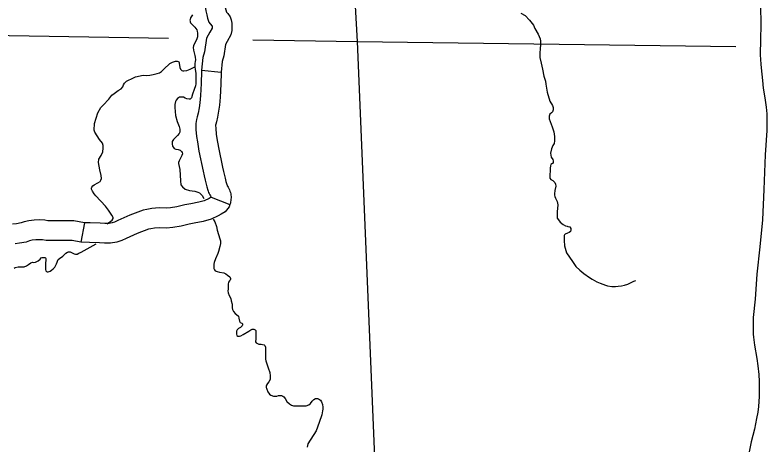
# Model space of a CAD drawing. Extents: x 1720274 to 1751788, y 372074 to 391887.
# Drawn here: x 1732023 to 1732926, y 380778 to 381294 of the extents above; entities that cross this region are included whole.
import ezdxf

# ---------------------------------------------------------------- set-up
doc = ezdxf.new("R2010")
doc.units = 0
for name, color, linetype in [('Level 10', 7, 'Continuous'), ('Level 35', 7, 'Continuous'), ('Level 45', 7, 'Continuous'), ('Level 5', 7, 'Continuous')]:
    doc.layers.add(name, color=color, linetype=linetype)

msp = doc.modelspace()

# ---------------------------------------------------------------- linework, layer by layer
at = {"layer": 'Level 10'}
for points in [[(1732917.92, 381305.55), (1732918.65, 381281.63), (1732917.98, 381265.09), (1732917.88, 381246.08), (1732918.48, 381234.79)], [(1732918.48, 381234.79), (1732918.81, 381230.72), (1732920.39, 381215.34), (1732921.4, 381206.34), (1732923.3, 381194.66), (1732924.93, 381183.47), (1732925.66, 381175.18), (1732925.86, 381164.61), (1732925.76, 381155.27), (1732923.79, 381126.01), (1732922.15, 381084.6), (1732920.41, 381048.4), (1732917.48, 381015.76), (1732913.8, 380982.94), (1732911.63, 380953.08), (1732909.44, 380930.85), (1732909.25, 380927.31), (1732909.15, 380924.03), (1732909.13, 380920.74), (1732909.17, 380917.46), (1732909.28, 380914.17), (1732909.46, 380910.89), (1732909.71, 380907.61), (1732910.03, 380904.34), (1732910.43, 380901.08), (1732910.91, 380897.7), (1732913.71, 380881.86), (1732914.88, 380872.97), (1732916.08, 380862.8), (1732916.59, 380854.17), (1732916.63, 380844.62), (1732916.59, 380843.74)], [(1732916.59, 380843.74), (1732916.31, 380836.21), (1732915.64, 380824.43), (1732914.73, 380817.53), (1732913.26, 380809.72), (1732910.71, 380797.01), (1732906.87, 380781.79), (1732902.11, 380757.54)]]:
    msp.add_lwpolyline(points, dxfattribs=at)
at = {"layer": 'Level 35'}
for points in [[(1732236.39, 381293.95), (1732234.06, 381290.51), (1732233.35, 381288.59), (1732233.25, 381287.67), (1732233.35, 381286.56), (1732233.55, 381285.55), (1732234.06, 381284.64), (1732235.98, 381282.61), (1732239.32, 381279.37), (1732241.45, 381276.23), (1732242.05, 381274.41), (1732242.46, 381272.18), (1732242.46, 381267.82), (1732241.14, 381264.08), (1732238.61, 381259.82), (1732237.6, 381256.99), (1732237.3, 381254.96), (1732237.7, 381251.82), (1732238.21, 381248.38), (1732239.32, 381245.24), (1732239.62, 381243.52), (1732239.93, 381240.18), (1732239.52, 381238.25), (1732239.22, 381235.72), (1732239.02, 381231.55), (1732239.61, 381228.72), (1732240.21, 381224.25), (1732240.51, 381214.58), (1732240.21, 381211.16), (1732239.76, 381208.77), (1732238.13, 381204.61), (1732236.34, 381198.95), (1732235.15, 381194.48), (1732234.41, 381193.59), (1732233.66, 381193.14), (1732233.07, 381193.14), (1732232.18, 381193.14), (1732229.35, 381193.44), (1732227.72, 381194.34), (1732225.63, 381195.23), (1732224.3, 381195.38), (1732222.51, 381195.38), (1732220.88, 381195.23), (1732219.69, 381194.48), (1732218.35, 381193.59), (1732216.56, 381191.66), (1732215.97, 381190.02), (1732214.93, 381186.6), (1732214.93, 381182.87), (1732215.82, 381173.5), (1732218.05, 381166.35), (1732220.13, 381160.25), (1732221.02, 381156.83), (1732221.02, 381155.04), (1732221.02, 381153.55), (1732220.28, 381151.76), (1732218.2, 381149.23), (1732213.59, 381144.77), (1732212.1, 381142.24), (1732211.95, 381139.26), (1732212.4, 381136.73), (1732213.44, 381134.8), (1732214.48, 381133.75), (1732216.12, 381133.16), (1732219.24, 381132.71), (1732221.47, 381131.82), (1732222.96, 381130.33), (1732223.85, 381128.99), (1732224.15, 381127.5), (1732223.7, 381125.42), (1732221.92, 381122.29), (1732221.02, 381120.51), (1732220.13, 381118.87), (1732219.54, 381116.93), (1732219.69, 381115.59), (1732221.02, 381108.75), (1732221.92, 381095.05), (1732222.51, 381090.29), (1732224.15, 381087.61)], [(1732630.28, 381296.14), (1732635.74, 381293.29), (1732640.72, 381287.83), (1732645.7, 381281.89), (1732647.36, 381277.86), (1732651.4, 381270.97), (1732653.77, 381265.51), (1732654.01, 381262.42), (1732654.01, 381258.14), (1732653.77, 381253.87), (1732653.3, 381248.17), (1732653.3, 381242.94), (1732654.72, 381236.29), (1732656.62, 381228.93), (1732658.04, 381220.62), (1732659.94, 381214.44), (1732660.42, 381210.88), (1732661.84, 381201.38), (1732665.4, 381190.46), (1732668.25, 381185.23), (1732669.2, 381182.86), (1732669.2, 381181.19), (1732669.2, 381180.01), (1732668.25, 381177.63), (1732667.3, 381176.68), (1732665.4, 381175.02), (1732664.45, 381172.41), (1732664.45, 381169.56), (1732668.01, 381159.58), (1732669.91, 381153.64), (1732670.86, 381148.18), (1732670.86, 381142.96), (1732670.38, 381139.63), (1732668.96, 381137.49), (1732667.06, 381133.22), (1732666.11, 381127.99), (1732666.82, 381123.24), (1732668.96, 381120.39), (1732669.43, 381118.97), (1732669.43, 381117.78), (1732669.2, 381116.83), (1732668.25, 381115.88), (1732667.53, 381115.41), (1732666.35, 381114.69), (1732666.11, 381113.03), (1732665.64, 381110.18), (1732665.64, 381106.38), (1732665.4, 381103.06), (1732665.4, 381099.97)], [(1732134.07, 381043.56), (1732139.89, 381047.73), (1732141.27, 381049.81), (1732141.27, 381050.96), (1732139.66, 381053.72), (1732135.4, 381059.72), (1732131.83, 381064.79), (1732120.2, 381077.12), (1732118.24, 381079.42), (1732116.28, 381082.42), (1732115.25, 381085.07), (1732115.25, 381086.22), (1732115.59, 381087.49), (1732116.74, 381088.87), (1732118.36, 381090.03), (1732122.73, 381092.56), (1732125.38, 381094.29), (1732126.3, 381095.67), (1732126.99, 381097.86), (1732126.88, 381101.32), (1732125.15, 381108.12), (1732123.65, 381117.11), (1732124, 381120.79), (1732126.65, 381125.29), (1732128.6, 381129.9), (1732129.18, 381134.05), (1732128.95, 381137.27), (1732128.26, 381140.04), (1732124.57, 381144.53), (1732119.05, 381153.18), (1732118.35, 381155.73), (1732118.8, 381163.81), (1732122.84, 381176.66), (1732126.25, 381183.04), (1732129.03, 381185.91), (1732135.94, 381192.92), (1732139.35, 381197.77), (1732142.23, 381199.84), (1732147.25, 381203.25), (1732150.75, 381205.5), (1732152.55, 381207.74), (1732153.63, 381210.08), (1732154.88, 381211.97), (1732157.13, 381214.39), (1732159.64, 381215.92), (1732162.96, 381217.54), (1732167.99, 381219.69), (1732177.23, 381221.67), (1732181.27, 381221.49), (1732185.22, 381221.76), (1732189.26, 381222.48), (1732193.75, 381223.65), (1732196.53, 381224.54), (1732199.31, 381226.34), (1732201.82, 381229.04), (1732209.24, 381235.71), (1732212.21, 381237.43), (1732215.89, 381238.6), (1732217.77, 381238.68), (1732218.94, 381238.29), (1732219.8, 381237.74), (1732220.19, 381236.96), (1732220.51, 381235.94), (1732220.97, 381231.09), (1732221.76, 381229.13), (1732222.54, 381228.11), (1732223.56, 381227.48), (1732224.73, 381227.09), (1732226.06, 381227.01), (1732229.42, 381227.33), (1732233.65, 381228.82), (1732239.02, 381231.55)], [(1732665.4, 381099.97), (1732665.4, 381098.07), (1732666.59, 381096.64), (1732668.96, 381095.22), (1732671.09, 381093.08), (1732672.04, 381091.18), (1732672.52, 381088.57), (1732671.33, 381083.34), (1732670.86, 381079.54), (1732670.86, 381077.88), (1732671.33, 381076.22), (1732672.04, 381074.08), (1732674.18, 381070.04), (1732674.89, 381066.24), (1732674.18, 381057.69), (1732674.18, 381053.18), (1732674.18, 381050.33), (1732675.6, 381048.19), (1732677.5, 381045.58), (1732681.3, 381042.73), (1732683.91, 381040.83), (1732686.04, 381040.59), (1732686.99, 381040.12), (1732689.13, 381039.64), (1732690.31, 381037.98), (1732690.55, 381036.79), (1732690.55, 381035.61), (1732689.95, 381034.19), (1732688.44, 381033.03), (1732686.57, 381032.14), (1732683.64, 381031.16), (1732682.75, 381030.36), (1732682.39, 381029.38), (1732682.31, 381026.71), (1732682.31, 381023.5), (1732682.64, 381017.2), (1732685.22, 381008.54), (1732688.72, 381003.56), (1732692.58, 380998.4), (1732696.63, 380992.13), (1732701.24, 380987.71), (1732706.21, 380983.84), (1732713.03, 380978.86), (1732715.97, 380977.01), (1732721.68, 380973.88), (1732725.74, 380972.04), (1732732, 380969.64), (1732734.39, 380968.9), (1732739.55, 380968.17), (1732743.97, 380968.35), (1732747.28, 380968.53), (1732751.15, 380968.9), (1732754.84, 380969.64), (1732758.89, 380970.93), (1732765.89, 380974.62), (1732768.28, 380975.54)], [(1732224.15, 381087.61), (1732227.72, 381085.08), (1732232.62, 381083.44), (1732239.32, 381082.4), (1732242.89, 381081.36), (1732244.82, 381080.47), (1732248.09, 381077.34), (1732249.78, 381073.83)], [(1732261.23, 381048.91), (1732263.11, 381045.64), (1732265.04, 381040.28), (1732265.79, 381035.96), (1732269.21, 381025.39), (1732269.95, 381022.86), (1732269.8, 381019.89), (1732269.21, 381016.16), (1732267.42, 381010.21), (1732266.68, 381007.68), (1732263.85, 381001.28), (1732262.22, 380997.11), (1732261.92, 380994.88), (1732261.77, 380992.5), (1732261.92, 380989.97), (1732262.81, 380988.18), (1732263.71, 380987.14), (1732266.08, 380986.1), (1732268.76, 380985.5), (1732274.12, 380984.46), (1732276.49, 380983.57), (1732278.28, 380981.93), (1732281.25, 380979.7), (1732281.85, 380977.76), (1732281.85, 380977.17), (1732281.55, 380975.83), (1732280.81, 380975.08), (1732279.62, 380973.59), (1732279.02, 380970.91), (1732279.02, 380967.94), (1732279.02, 380965.11), (1732278.87, 380962.88), (1732279.17, 380960.64), (1732280.36, 380957.52), (1732282.44, 380953.8), (1732282.89, 380950.97), (1732283.78, 380947.1), (1732284.08, 380942.63), (1732284.38, 380940.7), (1732285.42, 380938.17), (1732287.65, 380935.93), (1732289.28, 380934.74), (1732291.66, 380932.51), (1732292.11, 380930.43), (1732292.56, 380926.56), (1732293.6, 380925.07), (1732295.68, 380924.18), (1732296.27, 380923.28), (1732296.27, 380922.09), (1732295.98, 380920.9), (1732294.04, 380919.12), (1732291.51, 380917.92), (1732290.03, 380916.14), (1732289.28, 380914.5), (1732289.28, 380912.27), (1732289.28, 380910.93), (1732289.43, 380909.59), (1732290.92, 380908.7), (1732291.37, 380908.7), (1732292.7, 380908.84), (1732294.34, 380909.14), (1732297.17, 380910.78), (1732303.86, 380914.65), (1732306.39, 380916.29), (1732308.02, 380916.88), (1732309.96, 380916.88), (1732311.44, 380916.44), (1732312.34, 380915.25), (1732312.48, 380914.95), (1732312.48, 380913.31), (1732312.34, 380911.97), (1732312.19, 380909.29), (1732312.19, 380905.57), (1732311.89, 380901.85), (1732312.78, 380900.51), (1732315.76, 380899.02), (1732318.58, 380898.87), (1732320.22, 380898.72), (1732322.45, 380898.13), (1732323.34, 380897.38), (1732324.08, 380895.6), (1732324.08, 380892.47), (1732324.08, 380887.71), (1732323.93, 380881.01), (1732324.38, 380879.07), (1732327.06, 380870.74), (1732328.99, 380865.23), (1732329.73, 380861.06), (1732329.59, 380856.75), (1732327.95, 380853.77), (1732326.46, 380851.84)], [(1732091.82, 381008.78), (1732094.12, 381007.28), (1732096.08, 381006.82), (1732097.81, 381007.17), (1732099.76, 381008.32), (1732102.87, 381009.59), (1732120.7, 381019.52)], [(1732022.28, 380990.23), (1732023.54, 380990.92), (1732027.11, 380991.73), (1732031.03, 380991.84), (1732034.14, 380991.84), (1732036.9, 380993.22), (1732039.32, 380994.72), (1732042.08, 380996.57), (1732044.15, 380997.26), (1732045.77, 380997.14), (1732047.95, 380997.37), (1732051.18, 380998.99), (1732053.36, 381001.18), (1732054.63, 381002.67), (1732055.9, 381003.02), (1732057.05, 381003.13), (1732058.31, 381003.13), (1732059.01, 381003.02), (1732059.81, 381002.67), (1732060.27, 381001.75), (1732060.39, 380999.79), (1732060.04, 380996.22), (1732060.04, 380988.61), (1732060.27, 380987.12), (1732061.08, 380986.19), (1732062, 380985.85), (1732063.27, 380985.85), (1732064.19, 380986.19), (1732065.57, 380986.77), (1732067.07, 380987.92), (1732068.91, 380989.31), (1732071.09, 380991.5), (1732073.05, 380995.3), (1732075.12, 381000.71), (1732076.74, 381001.98), (1732080.88, 381004.52), (1732084.45, 381008.32), (1732086.18, 381009.47), (1732087.56, 381009.93), (1732089.63, 381009.93), (1732091.82, 381008.78)], [(1732326.46, 380851.84), (1732325.12, 380849.75), (1732324.68, 380848.56), (1732324.68, 380847.22), (1732324.98, 380846.33), (1732325.42, 380845.14), (1732326.91, 380841.71), (1732328.69, 380839.18), (1732330.18, 380837.7), (1732333.6, 380836.5), (1732334.94, 380836.5), (1732337.62, 380836.65), (1732339.55, 380837.4), (1732341.78, 380837.55), (1732343.27, 380837.55), (1732344.76, 380836.8), (1732346.09, 380835.76), (1732347.43, 380833.68), (1732349.66, 380830.4), (1732352.79, 380827.42), (1732355.31, 380825.79), (1732357.54, 380825.04), (1732360.67, 380824.89), (1732365.28, 380824.89), (1732372.71, 380825.19), (1732376.13, 380826.23), (1732377.92, 380827.72), (1732380.15, 380830.85), (1732382.08, 380832.78), (1732384.02, 380833.83), (1732386.4, 380833.83), (1732387.58, 380833.38), (1732388.92, 380832.63), (1732389.96, 380831.89), (1732391.15, 380829.81), (1732392.19, 380826.53), (1732392.79, 380823.41), (1732392.64, 380821.02), (1732392.34, 380819.24), (1732391.75, 380814.48), (1732388.48, 380805.1), (1732384.61, 380795.27), (1732374.8, 380779.35), (1732373.9, 380775.48)]]:
    msp.add_lwpolyline(points, dxfattribs=at)
at = {"layer": 'Level 45'}
for p, q in [((1732247.12, 381227.88), (1732270.67, 381225.27)), ((1732258.72, 381075.36), (1732281.3, 381066.63)), ((1732106.63, 381044.75), (1732102.23, 381021.47))]:
    msp.add_line(p, q, dxfattribs=at)
for points in [[(1732275.23, 381307.01), (1732275.69, 381303.1), (1732276.41, 381300.06), (1732277.17, 381297.18), (1732278.79, 381295.69), (1732281.6, 381291.82), (1732282.8, 381287.95), (1732283.65, 381284.09), (1732283.65, 381280.47), (1732283.5, 381275.42), (1732282.32, 381270.01), (1732278.05, 381262.05), (1732276.01, 381258.45), (1732274.07, 381244.74), (1732272.12, 381238.29), (1732270.67, 381225.27)], [(1732251.69, 381304.24), (1732252.31, 381298.96), (1732253.42, 381294.3), (1732254.48, 381290.25), (1732256.12, 381285.51), (1732259.72, 381281.02), (1732259.95, 381280.8), (1732259.87, 381278.33), (1732259.87, 381278.29), (1732257.29, 381273.48), (1732253.18, 381266.2), (1732250.86, 381249.87), (1732248.8, 381243.07), (1732247.12, 381227.88)], [(1732247.12, 381227.88), (1732246.97, 381226.58), (1732246.61, 381211.86), (1732245.99, 381197.23), (1732245.03, 381188.38), (1732244.26, 381182.46), (1732243.06, 381176.13), (1732242.08, 381171.74), (1732241.19, 381168.66), (1732240.21, 381163.89), (1732240.47, 381156.59), (1732240.99, 381148.32), (1732242.14, 381141.77)], [(1732270.67, 381225.27), (1732270.64, 381224.98), (1732270.29, 381211.07), (1732269.63, 381195.45), (1732268.56, 381185.58), (1732267.68, 381178.73), (1732266.28, 381171.34), (1732265.05, 381165.84), (1732264.21, 381162.94), (1732263.99, 381161.9), (1732264.14, 381157.76), (1732264.56, 381151.12), (1732265.48, 381145.88)], [(1732265.48, 381145.88), (1732267.39, 381135), (1732272.33, 381111.35), (1732273.41, 381106.24), (1732274.61, 381101.4), (1732275.39, 381098.24), (1732276.4, 381094.11), (1732277.55, 381090.49), (1732277.75, 381089.78), (1732277.81, 381089.6), (1732277.88, 381089.43), (1732277.97, 381089.26), (1732278.06, 381089.1), (1732278.36, 381088.63), (1732279.09, 381087.49), (1732279.93, 381085.97), (1732280.65, 381084.39), (1732281.27, 381082.77), (1732281.77, 381081.11), (1732282.15, 381079.42), (1732282.41, 381077.72), (1732282.55, 381076.11), (1732282.59, 381074.5), (1732282.53, 381072.9), (1732282.37, 381071.31), (1732282.11, 381069.72), (1732281.76, 381068.16), (1732281.3, 381066.63), (1732280.2, 381063.61), (1732275.42, 381057.7), (1732270.87, 381055)], [(1732242.14, 381141.77), (1732244.12, 381130.52), (1732249.14, 381106.49), (1732250.3, 381100.95), (1732251.61, 381095.69), (1732252.38, 381092.57), (1732253.57, 381087.7), (1732254.84, 381083.69), (1732255.13, 381082.68), (1732255.66, 381081.15), (1732256.28, 381079.67), (1732256.98, 381078.22), (1732257.78, 381076.82), (1732258.44, 381075.79), (1732258.72, 381075.36)], [(1732258.72, 381075.36), (1732256.22, 381073.88), (1732250.43, 381071.18), (1732243.84, 381069.27), (1732234.21, 381067.59), (1732227, 381066.19), (1732217.51, 381063.73), (1732210.05, 381062.4), (1732204.84, 381062.12), (1732196.15, 381062.47), (1732187.51, 381061.91), (1732181.49, 381060.68)], [(1732181.49, 381060.68), (1732177.03, 381059.78), (1732160.91, 381053.63), (1732146.89, 381047.34), (1732142.66, 381045.44), (1732139.73, 381044.44), (1732136.28, 381043.9), (1732131.27, 381043.97), (1732125.58, 381044.21), (1732113.67, 381044.53), (1732106.63, 381044.75)], [(1732270.87, 381055), (1732267.29, 381052.89), (1732258.79, 381048.93), (1732249.19, 381046.14), (1732238.5, 381044.28), (1732232.23, 381043.07), (1732222.58, 381040.56), (1732212.79, 381038.82), (1732205, 381038.39), (1732196.44, 381038.74), (1732190.66, 381038.36), (1732186.2, 381037.46)], [(1732106.63, 381044.75), (1732093.77, 381047.19), (1732088.52, 381047.03), (1732078.29, 381046.99), (1732070.33, 381047.02), (1732062.53, 381047.16), (1732058.92, 381047.61), (1732052.48, 381048.15), (1732046.29, 381047.8), (1732039.81, 381047.11), (1732034.23, 381045.81), (1732030.59, 381044.58), (1732024.93, 381043.5), (1732020.28, 381042.9)], [(1732186.2, 381037.46), (1732183.65, 381036.94), (1732169.99, 381031.73), (1732156.6, 381025.73), (1732151.38, 381023.37), (1732145.43, 381021.34), (1732137.96, 381020.18), (1732130.61, 381020.28), (1732124.77, 381020.52), (1732112.78, 381020.85), (1732102.23, 381021.47)], [(1732102.23, 381021.47), (1732091.9, 381023.42), (1732088.92, 381023.33), (1732078.3, 381023.29), (1732070.07, 381023.32), (1732060.84, 381023.49), (1732056.45, 381024.04), (1732052.17, 381024.4), (1732048.22, 381024.17), (1732043.76, 381023.7), (1732040.73, 381022.99), (1732036.65, 381021.61), (1732028.67, 381020.08), (1732023.31, 381019.39)]]:
    msp.add_lwpolyline(points, dxfattribs=at)
at = {"layer": 'Level 5'}
for points in [[(1732414.67, 381602.56), (1732434.09, 381262.05)], [(1731585.71, 381276.71), (1732207.68, 381265.96)], [(1732308.88, 381264.22), (1732434.09, 381262.05)], [(1732434.09, 381262.05), (1732469.34, 380417.88)], [(1732434.09, 381262.05), (1732888.67, 381256.1)]]:
    msp.add_lwpolyline(points, dxfattribs=at)

doc.saveas('drawing.dxf')
